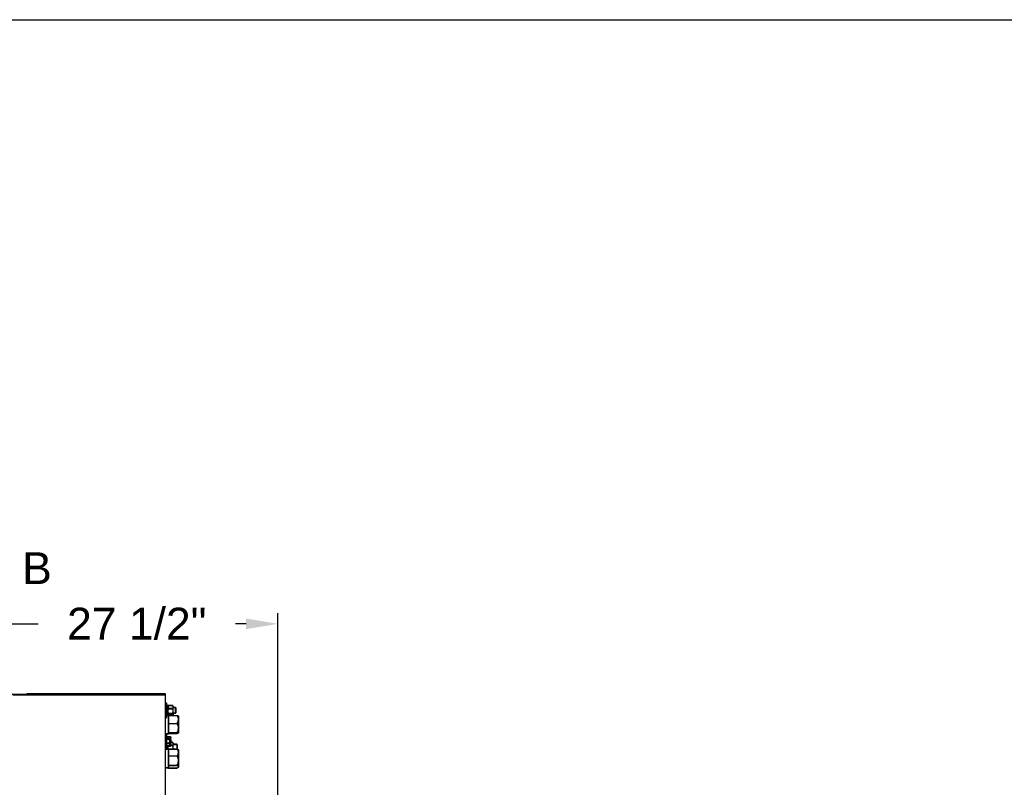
# Model space of a CAD drawing. Header units: inches. Extents: x 170 to 288, y 234 to 248.
# Tile 431 of 480: x 255.75 to 258.65, y 244.92 to 247.18. Entities that reach past the tile are written whole.
import ezdxf

# ---------------------------------------------------------------- set-up
doc = ezdxf.new("R2010")
doc.units = ezdxf.units.IN
doc.header["$LTSCALE"] = 0.25
doc.header["$MEASUREMENT"] = 0
doc.linetypes.add('CENTER', pattern=[2, 1.25, -0.25, 0.25, -0.25])
for name, color, linetype in [('ANNOTATIONS', 1, 'Continuous'), ('SECTION CUTS', 6, 'CENTER'), ('STANDARD Z GUIDE MOTOR RH', 7, 'Continuous')]:
    doc.layers.add(name, color=color, linetype=linetype)
doc.styles.add('ARIAL', font='arial.ttf', dxfattribs={"height": 0.09375})
doc.dimstyles.new('STANDARD$0', dxfattribs={"dimtxt": 0.09375, "dimasz": 0.09375, "dimexe": 0.03125, "dimexo": 0.046875, "dimgap": 0.09, "dimtad": 0, "dimtih": 1, "dimtoh": 1, "dimdec": 4, "dimzin": 0, "dimdsep": 46, "dimtxsty": 'ARIAL', "dimcen": 0.09, "dimadec": 0, "dimazin": 0, "dimtfac": 1, "dimtdec": 4, "dimtofl": 0, "dimtmove": 0, "dimatfit": 1, "dimfxl": 1, "dimtolj": 1, "dimtzin": 0, "dimarcsym": 0})

# ---------------------------------------------------------------- blocks, each defined once
blk = doc.blocks.new('*D38')
at = {"layer": 'ANNOTATIONS', "color": 0, "lineweight": -2, "transparency": 16777216}
for p, q in [((255.6056, 244.2749), (255.6056, 245.4338)), ((256.5119, 244.7789), (256.5119, 245.4338)), ((255.6994, 245.4025), (255.8056, 245.4025)), ((256.4181, 245.4025), (256.3863, 245.4025))]:
    blk.add_line(p, q, dxfattribs=at)
at = {"layer": 'ANNOTATIONS', "color": 0, "transparency": 16777216}
for points in [[(255.6994, 245.4182), (255.6994, 245.3869), (255.6056, 245.4025)], [(256.4181, 245.4182), (256.4181, 245.3869), (256.5119, 245.4025)]]:
    blk.add_solid(points, dxfattribs=at)
at = {"layer": 'defpoints', "color": 0, "transparency": 16777216}
for p in [(256.5119, 245.4025), (256.5119, 244.6852), (255.6056, 244.1811)]:
    blk.add_point(p, dxfattribs=at)
at = {"layer": 'ANNOTATIONS', "color": 0, "transparency": 16777216, "insert": (256.0959, 245.4025), "char_height": 0.09375, "attachment_point": 5, "style": 'ARIAL'}
blk.add_mtext('\\A1;27 1/2"', dxfattribs=at)

msp = doc.modelspace()

# ---------------------------------------------------------------- linework, layer by layer
at = {"layer": 'defpoints'}
msp.add_lwpolyline([(263.04861, 234.44685), (243.57874, 234.44685), (243.57874, 247.18196), (263.04861, 247.18196)], close=True, dxfattribs=at)
at = {"layer": 'STANDARD Z GUIDE MOTOR RH'}
for p, q in [((251.43898, 245.19505), (255.77232, 245.19505)), ((255.77232, 245.19232), (255.77232, 245.19649)), ((255.89465, 245.19649), (255.77232, 245.19649)), ((256.18065, 245.19649), (255.89465, 245.19649)), ((256.18065, 244.18808), (256.18065, 245.19649)), ((255.89465, 245.19232), (255.73065, 245.19232)), ((256.18065, 245.19232), (255.89465, 245.19232)), ((256.18398, 245.16859), (256.18065, 245.16859)), ((256.18065, 245.1682), (256.18398, 245.1682)), ((256.18398, 245.12653), (256.18398, 245.16859)), ((256.18815, 245.16224), (256.18398, 245.16224)), ((256.18398, 245.16185), (256.18815, 245.16185)), ((256.18398, 245.14659), (256.18815, 245.14659)), ((256.18815, 245.1462), (256.18398, 245.1462)), ((256.18815, 245.14575), (256.18398, 245.14575)), ((256.18398, 245.14535), (256.18815, 245.14535)), ((256.18398, 245.14435), (256.18815, 245.14435)), ((256.18815, 245.14395), (256.18398, 245.14395)), ((256.18815, 245.13288), (256.18815, 245.16224)), ((256.18893, 245.16117), (256.18815, 245.16026)), ((256.18815, 245.15986), (256.18893, 245.16077)), ((256.18815, 245.13526), (256.18893, 245.13435)), ((256.20142, 245.16201), (256.18982, 245.16201)), ((256.18982, 245.16162), (256.20142, 245.16162)), ((256.20142, 245.1529), (256.18982, 245.1529)), ((256.18982, 245.15251), (256.20142, 245.15251)), ((256.20142, 245.13865), (256.18982, 245.13865)), ((256.18982, 245.13826), (256.20142, 245.13826)), ((256.20308, 245.16026), (256.2023, 245.16117)), ((256.2023, 245.16077), (256.20308, 245.15986)), ((256.2023, 245.13435), (256.20308, 245.13526)), ((256.20308, 245.13214), (256.20308, 245.16026)), ((256.21016, 245.15609), (256.20308, 245.15609)), ((256.20308, 245.1557), (256.20912, 245.1557)), ((256.20308, 245.13943), (256.21016, 245.13943)), ((256.20912, 245.13903), (256.20308, 245.13903)), ((256.20912, 245.1557), (256.21065, 245.15417)), ((256.20912, 245.1557), (256.20912, 245.13903)), ((256.21065, 245.14056), (256.20912, 245.13903)), ((256.21169, 245.15457), (256.21016, 245.15609)), ((256.21016, 245.13943), (256.21016, 245.15609)), ((256.21016, 245.13943), (256.21169, 245.14095)), ((256.21065, 245.15417), (256.21065, 245.14056)), ((256.21169, 245.14095), (256.21169, 245.15457)), ((256.18065, 245.12693), (256.18398, 245.12693)), ((256.18398, 245.12653), (256.18065, 245.12653)), ((256.18398, 245.13328), (256.18815, 245.13328)), ((256.18815, 245.13288), (256.18398, 245.13288)), ((256.18893, 245.13395), (256.18815, 245.13486)), ((256.18898, 245.13356), (256.18815, 245.13356)), ((256.18815, 245.13316), (256.18898, 245.13316)), ((256.18898, 245.13356), (256.18898, 245.07826)), ((256.18952, 245.13111), (256.18898, 245.13111)), ((256.18898, 245.13071), (256.18952, 245.13071)), ((256.18952, 245.13254), (256.21522, 245.13254)), ((256.18952, 245.07929), (256.18952, 245.13254)), ((256.18952, 245.13214), (256.21522, 245.13214)), ((256.18952, 245.10926), (256.21522, 245.10926)), ((256.18952, 245.10886), (256.21522, 245.10886)), ((256.20142, 245.13351), (256.18982, 245.13351)), ((256.18982, 245.13311), (256.20142, 245.13311)), ((256.20308, 245.13486), (256.2023, 245.13395)), ((256.20308, 245.1336), (256.20286, 245.13254)), ((256.20308, 245.13321), (256.20286, 245.13214)), ((256.21855, 245.13111), (256.21842, 245.13126)), ((256.21842, 245.13086), (256.21855, 245.13071)), ((256.21855, 245.13111), (256.21855, 245.08071)), ((256.18065, 245.07866), (256.18898, 245.07866)), ((256.18898, 245.07826), (256.18065, 245.07826)), ((256.18898, 245.08111), (256.18952, 245.08111)), ((256.18952, 245.08071), (256.18898, 245.08071)), ((256.18952, 245.08284), (256.21522, 245.08284)), ((256.18952, 245.08244), (256.21522, 245.08244)), ((256.18952, 245.07969), (256.21522, 245.07969)), ((256.18952, 245.07929), (256.21522, 245.07929)), ((256.21842, 245.08096), (256.21855, 245.08111)), ((256.21855, 245.08071), (256.21842, 245.08056)), ((256.18398, 245.07694), (256.18065, 245.07694)), ((256.18065, 245.07655), (256.18398, 245.07655)), ((256.18398, 245.03316), (256.18398, 245.07694)), ((256.18398, 245.07039), (256.195, 245.07039)), ((256.18398, 245.06641), (256.19208, 245.06641)), ((256.18398, 245.06509), (256.195, 245.06509)), ((256.18398, 245.06244), (256.19208, 245.06244)), ((256.18398, 245.05175), (256.19208, 245.05175)), ((256.18398, 245.05081), (256.195, 245.05081)), ((256.19251, 245.06578), (256.19292, 245.06508)), ((256.19292, 245.06508), (256.19292, 245.04635)), ((256.19292, 245.0533), (256.20142, 245.0533)), ((256.19612, 245.06861), (256.19558, 245.06955)), ((256.19612, 245.04361), (256.19612, 245.06861)), ((256.20142, 245.0537), (256.19612, 245.0537)), ((256.20308, 245.05194), (256.2023, 245.05285)), ((256.2023, 245.05246), (256.20308, 245.05155)), ((256.20308, 245.03365), (256.20308, 245.05194)), ((256.18065, 245.03528), (256.18398, 245.03528)), ((256.18398, 245.03488), (256.18065, 245.03488)), ((256.18898, 245.03356), (256.18065, 245.03356)), ((256.18065, 245.03316), (256.18898, 245.03316)), ((256.18398, 245.04502), (256.19208, 245.04502)), ((256.18398, 245.04183), (256.195, 245.04183)), ((256.18398, 245.03828), (256.18815, 245.03828)), ((256.18815, 245.03788), (256.18398, 245.03788)), ((256.18815, 245.03743), (256.18398, 245.03743)), ((256.18398, 245.03704), (256.18815, 245.03704)), ((256.18398, 245.03603), (256.18815, 245.03603)), ((256.18815, 245.03564), (256.18398, 245.03564)), ((256.18815, 245.03316), (256.18815, 245.04502)), ((256.18898, 245.03356), (256.18898, 244.97826)), ((256.18952, 245.03111), (256.18898, 245.03111)), ((256.18898, 245.03071), (256.18952, 245.03071)), ((256.18952, 245.03405), (256.21522, 245.03405)), ((256.18952, 244.97778), (256.18952, 245.03405)), ((256.18952, 245.03365), (256.21522, 245.03365)), ((256.18982, 245.04419), (256.20142, 245.04419)), ((256.19292, 245.04635), (256.19251, 245.04565)), ((256.19558, 245.04267), (256.19612, 245.04361)), ((256.20142, 245.04459), (256.19612, 245.04459)), ((256.21349, 245.04778), (256.20308, 245.04778)), ((256.20308, 245.04738), (256.21349, 245.04738)), ((256.21502, 245.04625), (256.21349, 245.04778)), ((256.21349, 245.04778), (256.21349, 245.03365)), ((256.21349, 245.04738), (256.21502, 245.04585)), ((256.21502, 245.04625), (256.21502, 245.03365)), ((256.21855, 245.03111), (256.21775, 245.03204)), ((256.21775, 245.03164), (256.21855, 245.03071)), ((256.21855, 245.03111), (256.21855, 244.98071)), ((256.18952, 245.01377), (256.21522, 245.01377)), ((256.18952, 245.01337), (256.21522, 245.01337)), ((256.18065, 244.97866), (256.18898, 244.97866)), ((256.18898, 244.97826), (256.18065, 244.97826)), ((256.18898, 244.98111), (256.18952, 244.98111)), ((256.18952, 244.98071), (256.18898, 244.98071)), ((256.18952, 244.98584), (256.21522, 244.98584)), ((256.18952, 244.98544), (256.21522, 244.98544)), ((256.18952, 244.97818), (256.21522, 244.97818)), ((256.18952, 244.97778), (256.21522, 244.97778)), ((256.21775, 244.98018), (256.21855, 244.98111)), ((256.21855, 244.98071), (256.21775, 244.97978))]:
    msp.add_line(p, q, dxfattribs=at)
for points, knots in [([(256.18982, 245.16201), (256.18938, 245.1613), (256.18849, 245.15986), (256.18815, 245.15829), (256.18815, 245.15748), (256.18815, 245.15746)], [0, 0, 0, 0, 0.4843386, 0.98632771, 1, 1, 1, 1]), ([(256.18982, 245.16162), (256.18938, 245.16091), (256.18849, 245.15947), (256.18815, 245.15789), (256.18815, 245.15708), (256.18815, 245.15706)], [0, 0, 0, 0, 0.4843422, 0.9863279, 1, 1, 1, 1]), ([(256.18815, 245.15746), (256.18821, 245.15682), (256.18834, 245.15552), (256.18909, 245.15401), (256.18965, 245.15315), (256.18982, 245.1529)], [0, 0, 0, 0, 0.4062976, 0.8272633, 1, 1, 1, 1]), ([(256.18815, 245.15706), (256.18821, 245.15642), (256.18834, 245.15513), (256.18909, 245.15362), (256.18965, 245.15276), (256.18982, 245.15251)], [0, 0, 0, 0, 0.40629394, 0.82726398, 1, 1, 1, 1]), ([(256.18815, 245.14578), (256.18815, 245.14594), (256.18816, 245.14701), (256.18844, 245.149), (256.1891, 245.1512), (256.18964, 245.15248), (256.18982, 245.1529)], [0, 0, 0, 0, 0.0665377, 0.4352814, 0.8145517, 1, 1, 1, 1]), ([(256.18815, 245.14538), (256.18815, 245.14555), (256.18816, 245.14661), (256.18844, 245.14861), (256.1891, 245.15081), (256.18964, 245.15209), (256.18982, 245.15251)], [0, 0, 0, 0, 0.0665377, 0.4352814, 0.8145517, 1, 1, 1, 1]), ([(256.18982, 245.13865), (256.18957, 245.13926), (256.18898, 245.14068), (256.18831, 245.14306), (256.1882, 245.14487), (256.18815, 245.14578)], [0, 0, 0, 0, 0.2654637, 0.628079, 1, 1, 1, 1]), ([(256.18982, 245.13826), (256.18957, 245.13886), (256.18898, 245.14029), (256.18831, 245.14267), (256.1882, 245.14447), (256.18815, 245.14538)], [0, 0, 0, 0, 0.2654628, 0.6280823, 1, 1, 1, 1]), ([(256.18982, 245.13865), (256.18938, 245.13825), (256.18849, 245.13744), (256.18815, 245.13655), (256.18815, 245.13609), (256.18815, 245.13608)], [0, 0, 0, 0, 0.4843419, 0.9863186, 1, 1, 1, 1]), ([(256.18982, 245.13826), (256.18938, 245.13786), (256.18849, 245.13704), (256.18815, 245.13615), (256.18815, 245.1357), (256.18815, 245.13568)], [0, 0, 0, 0, 0.4843455, 0.9863188, 1, 1, 1, 1]), ([(256.18815, 245.13608), (256.18821, 245.13572), (256.18834, 245.13499), (256.18909, 245.13414), (256.18965, 245.13365), (256.18982, 245.13351)], [0, 0, 0, 0, 0.4062897, 0.8272657, 1, 1, 1, 1]), ([(256.18815, 245.13568), (256.18821, 245.13532), (256.18834, 245.13459), (256.18909, 245.13374), (256.18965, 245.13325), (256.18982, 245.13311)], [0, 0, 0, 0, 0.4062861, 0.8272663, 1, 1, 1, 1]), ([(256.18897, 245.16114), (256.18908, 245.16129), (256.1893, 245.16159), (256.18965, 245.16187), (256.18982, 245.16201)], [0, 0, 0, 0, 0.5038924, 1, 1, 1, 1]), ([(256.18897, 245.16074), (256.18908, 245.16089), (256.1893, 245.16119), (256.18965, 245.16147), (256.18982, 245.16162)], [0, 0, 0, 0, 0.503884, 1, 1, 1, 1]), ([(256.20142, 245.16201), (256.20185, 245.1613), (256.20275, 245.15986), (256.20308, 245.15829), (256.20308, 245.15748), (256.20308, 245.15746)], [0, 0, 0, 0, 0.4843373, 0.9863278, 1, 1, 1, 1]), ([(256.20226, 245.16114), (256.20215, 245.16129), (256.20193, 245.16159), (256.20159, 245.16187), (256.20142, 245.16201)], [0, 0, 0, 0, 0.5038924, 1, 1, 1, 1]), ([(256.20142, 245.16162), (256.20185, 245.16091), (256.20275, 245.15947), (256.20308, 245.15789), (256.20308, 245.15708), (256.20308, 245.15706)], [0, 0, 0, 0, 0.4843422, 0.9863279, 1, 1, 1, 1]), ([(256.20226, 245.16074), (256.20215, 245.16089), (256.20193, 245.16119), (256.20159, 245.16147), (256.20142, 245.16162)], [0, 0, 0, 0, 0.503884, 1, 1, 1, 1]), ([(256.20308, 245.15746), (256.20302, 245.15682), (256.20289, 245.15552), (256.20214, 245.15401), (256.20158, 245.15315), (256.20142, 245.1529)], [0, 0, 0, 0, 0.4062976, 0.8272633, 1, 1, 1, 1]), ([(256.20308, 245.15706), (256.20302, 245.15642), (256.20289, 245.15513), (256.20214, 245.15362), (256.20158, 245.15276), (256.20142, 245.15251)], [0, 0, 0, 0, 0.40629394, 0.82726398, 1, 1, 1, 1]), ([(256.20308, 245.14578), (256.20308, 245.14594), (256.20307, 245.14701), (256.2028, 245.149), (256.20213, 245.1512), (256.20159, 245.15248), (256.20142, 245.1529)], [0, 0, 0, 0, 0.0665377, 0.4352814, 0.8145517, 1, 1, 1, 1]), ([(256.20308, 245.14538), (256.20308, 245.14555), (256.20307, 245.14661), (256.2028, 245.14861), (256.20213, 245.15081), (256.20159, 245.15209), (256.20142, 245.15251)], [0, 0, 0, 0, 0.0665377, 0.4352814, 0.8145517, 1, 1, 1, 1]), ([(256.20142, 245.13865), (256.20166, 245.13926), (256.20225, 245.14068), (256.20293, 245.14306), (256.20303, 245.14487), (256.20308, 245.14578)], [0, 0, 0, 0, 0.2654628, 0.6280823, 1, 1, 1, 1]), ([(256.20142, 245.13826), (256.20166, 245.13886), (256.20225, 245.14029), (256.20293, 245.14267), (256.20303, 245.14447), (256.20308, 245.14538)], [0, 0, 0, 0, 0.2654628, 0.6280823, 1, 1, 1, 1]), ([(256.20142, 245.13865), (256.20185, 245.13825), (256.20275, 245.13744), (256.20308, 245.13655), (256.20308, 245.13609), (256.20308, 245.13608)], [0, 0, 0, 0, 0.4843406, 0.9863187, 1, 1, 1, 1]), ([(256.20142, 245.13826), (256.20185, 245.13786), (256.20275, 245.13704), (256.20308, 245.13615), (256.20308, 245.1357), (256.20308, 245.13568)], [0, 0, 0, 0, 0.4843455, 0.9863188, 1, 1, 1, 1]), ([(256.20308, 245.13608), (256.20302, 245.13572), (256.20289, 245.13499), (256.20214, 245.13414), (256.20158, 245.13365), (256.20142, 245.13351)], [0, 0, 0, 0, 0.4062897, 0.8272657, 1, 1, 1, 1]), ([(256.20308, 245.13568), (256.20302, 245.13532), (256.20289, 245.13459), (256.20214, 245.13374), (256.20158, 245.13325), (256.20142, 245.13311)], [0, 0, 0, 0, 0.4062861, 0.8272663, 1, 1, 1, 1]), ([(256.18847, 245.13488), (256.18832, 245.13448), (256.18815, 245.13405), (256.18815, 245.13362), (256.18815, 245.1336)], [0, 0, 0, 0, 0.9605866, 1, 1, 1, 1]), ([(256.18847, 245.13449), (256.18832, 245.13408), (256.18815, 245.13365), (256.18815, 245.13322), (256.18815, 245.13321)], [0, 0, 0, 0, 0.9605872, 1, 1, 1, 1]), ([(256.20276, 245.13488), (256.20292, 245.13448), (256.20308, 245.13405), (256.20308, 245.13362), (256.20308, 245.1336)], [0, 0, 0, 0, 0.9605872, 1, 1, 1, 1]), ([(256.20276, 245.13449), (256.20292, 245.13408), (256.20308, 245.13365), (256.20308, 245.13322), (256.20308, 245.13321)], [0, 0, 0, 0, 0.9605872, 1, 1, 1, 1]), ([(256.21855, 245.1209), (256.21842, 245.12253), (256.21816, 245.12585), (256.21667, 245.1297), (256.21554, 245.1319), (256.21522, 245.13254)], [0, 0, 0, 0, 0.40628858, 0.82726795, 1, 1, 1, 1]), ([(256.21522, 245.13254), (256.21571, 245.1324), (256.21687, 245.13209), (256.21804, 245.13166), (256.21823, 245.13136), (256.21829, 245.13126)], [0, 0, 0, 0, 0.3251393, 0.7692813, 1, 1, 1, 1]), ([(256.21522, 245.13214), (256.2161, 245.13033), (256.21743, 245.12758), (256.21835, 245.12369), (256.21855, 245.12162), (256.21855, 245.12056), (256.21855, 245.1205)], [0, 0, 0, 0, 0.4839104, 0.73518963, 0.98633983, 1, 1, 1, 1]), ([(256.21522, 245.13214), (256.21571, 245.13201), (256.21687, 245.13169), (256.21804, 245.13126), (256.21823, 245.13096), (256.21829, 245.13086)], [0, 0, 0, 0, 0.3251351, 0.769281, 1, 1, 1, 1]), ([(256.21522, 245.10926), (256.2161, 245.11107), (256.21743, 245.11382), (256.21835, 245.11772), (256.21855, 245.11978), (256.21855, 245.12084), (256.21855, 245.1209)], [0, 0, 0, 0, 0.4839122, 0.7351923, 0.9863399, 1, 1, 1, 1]), ([(256.21855, 245.1205), (256.21842, 245.11887), (256.21816, 245.11556), (256.21667, 245.1117), (256.21554, 245.1095), (256.21522, 245.10886)], [0, 0, 0, 0, 0.4062905, 0.8272674, 1, 1, 1, 1]), ([(256.21855, 245.09605), (256.21842, 245.0979), (256.21816, 245.10166), (256.21667, 245.10604), (256.21554, 245.10854), (256.21522, 245.10926)], [0, 0, 0, 0, 0.4062912, 0.82726901, 1, 1, 1, 1]), ([(256.21522, 245.10886), (256.2161, 245.10681), (256.21743, 245.10369), (256.21835, 245.09927), (256.21855, 245.09692), (256.21855, 245.09571), (256.21855, 245.09565)], [0, 0, 0, 0, 0.48390853, 0.735188, 0.98634, 1, 1, 1, 1]), ([(256.21522, 245.08284), (256.2161, 245.08489), (256.21743, 245.08801), (256.21835, 245.09244), (256.21855, 245.09478), (256.21855, 245.09599), (256.21855, 245.09605)], [0, 0, 0, 0, 0.4839123, 0.7351939, 0.98634, 1, 1, 1, 1]), ([(256.21855, 245.09565), (256.21842, 245.0938), (256.21816, 245.09004), (256.21667, 245.08566), (256.21554, 245.08316), (256.21522, 245.08244)], [0, 0, 0, 0, 0.4062913, 0.8272682, 1, 1, 1, 1]), ([(256.21522, 245.08284), (256.21571, 245.0827), (256.21688, 245.08239), (256.21823, 245.08186), (256.21844, 245.08146), (256.21855, 245.08126)], [0, 0, 0, 0, 0.2654582, 0.6280756, 1, 1, 1, 1]), ([(256.21522, 245.08244), (256.21571, 245.08231), (256.21688, 245.08199), (256.21823, 245.08146), (256.21844, 245.08107), (256.21855, 245.08086)], [0, 0, 0, 0, 0.265455, 0.6280758, 1, 1, 1, 1]), ([(256.21855, 245.08126), (256.21855, 245.08122), (256.21852, 245.08099), (256.21798, 245.08055), (256.21664, 245.08006), (256.21557, 245.07978), (256.21522, 245.07969)], [0, 0, 0, 0, 0.0665331, 0.4352838, 0.8145544, 1, 1, 1, 1]), ([(256.21855, 245.08086), (256.21855, 245.08083), (256.21852, 245.08059), (256.21798, 245.08015), (256.21664, 245.07966), (256.21557, 245.07938), (256.21522, 245.07929)], [0, 0, 0, 0, 0.066533, 0.4352854, 0.8145503, 1, 1, 1, 1]), ([(256.19292, 245.06443), (256.19291, 245.06459), (256.19287, 245.06526), (256.19242, 245.06591), (256.19208, 245.06641)], [0, 0, 0, 0, 0.2366357, 1, 1, 1, 1]), ([(256.19208, 245.06244), (256.19219, 245.06258), (256.19268, 245.06323), (256.19281, 245.0639), (256.19292, 245.06443)], [0, 0, 0, 0, 0.2170745, 1, 1, 1, 1]), ([(256.19292, 245.05709), (256.19292, 245.05722), (256.1929, 245.05903), (256.19248, 245.0608), (256.19208, 245.06244)], [0, 0, 0, 0, 0.0702178, 1, 1, 1, 1]), ([(256.19208, 245.05175), (256.19231, 245.05261), (256.19279, 245.05437), (256.19287, 245.05618), (256.19292, 245.05709)], [0, 0, 0, 0, 0.4954613, 1, 1, 1, 1]), ([(256.19292, 245.04838), (256.19292, 245.04846), (256.1929, 245.0496), (256.19248, 245.05071), (256.19208, 245.05175)], [0, 0, 0, 0, 0.0702115, 1, 1, 1, 1]), ([(256.19208, 245.04502), (256.19231, 245.04556), (256.19279, 245.04667), (256.19287, 245.04781), (256.19292, 245.04838)], [0, 0, 0, 0, 0.4954571, 1, 1, 1, 1]), ([(256.195, 245.07039), (256.19545, 245.06973), (256.19605, 245.06886), (256.1961, 245.06796), (256.19612, 245.06774)], [0, 0, 0, 0, 0.7536876, 1, 1, 1, 1]), ([(256.19612, 245.06774), (256.19598, 245.06705), (256.19581, 245.06615), (256.19515, 245.06529), (256.195, 245.06509)], [0, 0, 0, 0, 0.7706417, 1, 1, 1, 1]), ([(256.195, 245.06509), (256.19531, 245.06393), (256.19594, 245.06159), (256.19606, 245.05917), (256.19612, 245.05795)], [0, 0, 0, 0, 0.49545685, 1, 1, 1, 1]), ([(256.19612, 245.05795), (256.19612, 245.05778), (256.1961, 245.0565), (256.19586, 245.05409), (256.19529, 245.05191), (256.195, 245.05081)], [0, 0, 0, 0, 0.0700959, 0.5307919, 1, 1, 1, 1]), ([(256.195, 245.05081), (256.19531, 245.05009), (256.19594, 245.04861), (256.19606, 245.04709), (256.19612, 245.04632)], [0, 0, 0, 0, 0.4954527, 1, 1, 1, 1]), ([(256.20142, 245.0537), (256.20185, 245.05299), (256.20275, 245.05155), (256.20308, 245.04997), (256.20308, 245.04916), (256.20308, 245.04914)], [0, 0, 0, 0, 0.4843393, 0.9863298, 1, 1, 1, 1]), ([(256.20226, 245.05282), (256.20215, 245.05297), (256.20193, 245.05327), (256.20159, 245.05356), (256.20142, 245.0537)], [0, 0, 0, 0, 0.5038689, 1, 1, 1, 1]), ([(256.20142, 245.0533), (256.20185, 245.05259), (256.20275, 245.05115), (256.20308, 245.04957), (256.20308, 245.04877), (256.20308, 245.04875)], [0, 0, 0, 0, 0.4843441, 0.9863299, 1, 1, 1, 1]), ([(256.20226, 245.05243), (256.20215, 245.05258), (256.20193, 245.05287), (256.20159, 245.05316), (256.20142, 245.0533)], [0, 0, 0, 0, 0.5038606, 1, 1, 1, 1]), ([(256.20308, 245.04914), (256.20302, 245.0485), (256.20289, 245.04721), (256.20214, 245.0457), (256.20158, 245.04484), (256.20142, 245.04459)], [0, 0, 0, 0, 0.4062932, 0.8272624, 1, 1, 1, 1]), ([(256.20308, 245.04875), (256.20302, 245.04811), (256.20289, 245.04681), (256.20214, 245.0453), (256.20158, 245.04444), (256.20142, 245.04419)], [0, 0, 0, 0, 0.4062896, 0.8272631, 1, 1, 1, 1]), ([(256.18815, 245.03707), (256.18815, 245.03723), (256.18816, 245.0383), (256.18844, 245.04029), (256.1891, 245.04249), (256.18964, 245.04377), (256.18982, 245.04419)], [0, 0, 0, 0, 0.0665376, 0.4352814, 0.8145511, 1, 1, 1, 1]), ([(256.18815, 245.03746), (256.18815, 245.03763), (256.18816, 245.03869), (256.18833, 245.04018), (256.18873, 245.04144), (256.18886, 245.04183)], [0, 0, 0, 0, 0.11017229, 0.72073448, 1, 1, 1, 1]), ([(256.18873, 245.03356), (256.18861, 245.03395), (256.18823, 245.03522), (256.18818, 245.03655), (256.18815, 245.03746)], [0, 0, 0, 0, 0.3078738, 1, 1, 1, 1]), ([(256.18873, 245.03316), (256.18861, 245.03355), (256.18823, 245.03482), (256.18818, 245.03615), (256.18815, 245.03707)], [0, 0, 0, 0, 0.3078818, 1, 1, 1, 1]), ([(256.18952, 245.0311), (256.18936, 245.03145), (256.18915, 245.03194), (256.18902, 245.03245), (256.18898, 245.0326)], [0, 0, 0, 0, 0.7114523, 1, 1, 1, 1]), ([(256.18952, 245.03071), (256.18936, 245.03105), (256.18915, 245.03154), (256.18902, 245.03206), (256.18898, 245.03221)], [0, 0, 0, 0, 0.7114346, 1, 1, 1, 1]), ([(256.1893, 245.04502), (256.18931, 245.04499), (256.18944, 245.04471), (256.18964, 245.04444), (256.18982, 245.04419)], [0, 0, 0, 0, 0.0845859, 1, 1, 1, 1]), ([(256.19246, 245.04566), (256.19244, 245.04559), (256.19238, 245.04537), (256.1922, 245.04516), (256.19208, 245.04502)], [0, 0, 0, 0, 0.3404551, 1, 1, 1, 1]), ([(256.19612, 245.04632), (256.19612, 245.04622), (256.1961, 245.04541), (256.19586, 245.04389), (256.19529, 245.04253), (256.195, 245.04183)], [0, 0, 0, 0, 0.0700948, 0.5307852, 1, 1, 1, 1]), ([(256.195, 245.04183), (256.19517, 245.04203), (256.19541, 245.04231), (256.19549, 245.0426), (256.19551, 245.04269)], [0, 0, 0, 0, 0.70116783, 1, 1, 1, 1]), ([(256.20308, 245.03746), (256.20308, 245.03763), (256.20307, 245.03869), (256.2028, 245.04069), (256.20213, 245.04289), (256.20159, 245.04417), (256.20142, 245.04459)], [0, 0, 0, 0, 0.0665376, 0.4352814, 0.8145511, 1, 1, 1, 1]), ([(256.20308, 245.03707), (256.20308, 245.03723), (256.20307, 245.0383), (256.2028, 245.04029), (256.20213, 245.04249), (256.20159, 245.04377), (256.20142, 245.04419)], [0, 0, 0, 0, 0.0665376, 0.4352814, 0.8145511, 1, 1, 1, 1]), ([(256.20264, 245.03405), (256.2027, 245.03428), (256.20302, 245.03538), (256.20306, 245.03654), (256.20308, 245.03746)], [0, 0, 0, 0, 0.2075389, 1, 1, 1, 1]), ([(256.20264, 245.03365), (256.2027, 245.03388), (256.20302, 245.03499), (256.20306, 245.03615), (256.20308, 245.03707)], [0, 0, 0, 0, 0.20752985, 1, 1, 1, 1]), ([(256.21855, 245.02391), (256.21842, 245.02533), (256.21816, 245.02822), (256.21667, 245.03158), (256.21554, 245.03349), (256.21522, 245.03405)], [0, 0, 0, 0, 0.4062921, 0.8272682, 1, 1, 1, 1]), ([(256.21522, 245.03405), (256.21573, 245.03372), (256.21676, 245.03307), (256.21737, 245.03238), (256.21768, 245.03203)], [0, 0, 0, 0, 0.4941525, 1, 1, 1, 1]), ([(256.21522, 245.03365), (256.2161, 245.03207), (256.21743, 245.02968), (256.21835, 245.02628), (256.21855, 245.02448), (256.21855, 245.02356), (256.21855, 245.02351)], [0, 0, 0, 0, 0.4839091, 0.7351906, 0.9863413, 1, 1, 1, 1]), ([(256.21522, 245.03365), (256.21573, 245.03332), (256.21676, 245.03267), (256.21737, 245.03198), (256.21768, 245.03163)], [0, 0, 0, 0, 0.4941489, 1, 1, 1, 1]), ([(256.21522, 245.01377), (256.2161, 245.01535), (256.21743, 245.01774), (256.21835, 245.02114), (256.21855, 245.02294), (256.21855, 245.02386), (256.21855, 245.02391)], [0, 0, 0, 0, 0.48391201, 0.73519159, 0.98634127, 1, 1, 1, 1]), ([(256.21855, 245.02351), (256.21842, 245.02209), (256.21816, 245.0192), (256.21667, 245.01584), (256.21554, 245.01393), (256.21522, 245.01337)], [0, 0, 0, 0, 0.4062892, 0.8272692, 1, 1, 1, 1]), ([(256.21855, 244.9998), (256.21842, 245.00176), (256.21816, 245.00574), (256.21667, 245.01037), (256.21554, 245.013), (256.21522, 245.01377)], [0, 0, 0, 0, 0.4062902, 0.827267, 1, 1, 1, 1]), ([(256.21522, 245.01337), (256.2161, 245.0112), (256.21743, 245.0079), (256.21835, 245.00323), (256.21855, 245.00075), (256.21855, 244.99947), (256.21855, 244.99941)], [0, 0, 0, 0, 0.4839125, 0.7351912, 0.9863398, 1, 1, 1, 1]), ([(256.21522, 244.98584), (256.2161, 244.98801), (256.21743, 244.99131), (256.21835, 244.99598), (256.21855, 244.99847), (256.21855, 244.99974), (256.21855, 244.9998)], [0, 0, 0, 0, 0.483912, 0.7351927, 0.9863401, 1, 1, 1, 1]), ([(256.21855, 244.99941), (256.21842, 244.99745), (256.21816, 244.99347), (256.21667, 244.98884), (256.21554, 244.98621), (256.21522, 244.98544)], [0, 0, 0, 0, 0.4062895, 0.82727, 1, 1, 1, 1]), ([(256.21522, 244.98584), (256.21571, 244.98551), (256.21688, 244.98475), (256.21823, 244.98347), (256.21844, 244.9825), (256.21855, 244.98201)], [0, 0, 0, 0, 0.2654571, 0.62807562, 1, 1, 1, 1]), ([(256.21522, 244.98544), (256.21571, 244.98512), (256.21688, 244.98435), (256.21823, 244.98307), (256.21844, 244.9821), (256.21855, 244.98161)], [0, 0, 0, 0, 0.2654539, 0.6280758, 1, 1, 1, 1]), ([(256.21855, 244.98201), (256.21855, 244.98192), (256.21852, 244.98135), (256.21798, 244.98027), (256.21664, 244.97909), (256.21557, 244.9784), (256.21522, 244.97818)], [0, 0, 0, 0, 0.0665322, 0.4352827, 0.8145535, 1, 1, 1, 1]), ([(256.21855, 244.98161), (256.21855, 244.98152), (256.21852, 244.98095), (256.21798, 244.97988), (256.21664, 244.97869), (256.21557, 244.97801), (256.21522, 244.97778)], [0, 0, 0, 0, 0.066532, 0.4352843, 0.8145495, 1, 1, 1, 1])]:
    msp.add_open_spline(points, degree=3, knots=knots, dxfattribs=at)

# ---------------------------------------------------------------- texts
at = {"layer": 'SECTION CUTS', "style": 'ARIAL'}
msp.add_text('B', height=0.09375, dxfattribs=at).set_placement((255.75822, 245.51956))

# ---------------------------------------------------------------- dimensions: what is measured, and where the dimension line sits
at = {"layer": 'ANNOTATIONS'}
dim = msp.add_linear_dim(base=(256.5119, 245.40253), p1=(255.60565, 244.18111), p2=(256.5119, 244.68519), text='27 1/2"', dimstyle='STANDARD$0', override={"dimexo": 0.09375}, dxfattribs=at)
dim.commit()
dim.dimension.update_dxf_attribs({"geometry": '*D38', "text_midpoint": (256.09594, 245.40253), "dimtype": 160})

doc.saveas('drawing.dxf')
